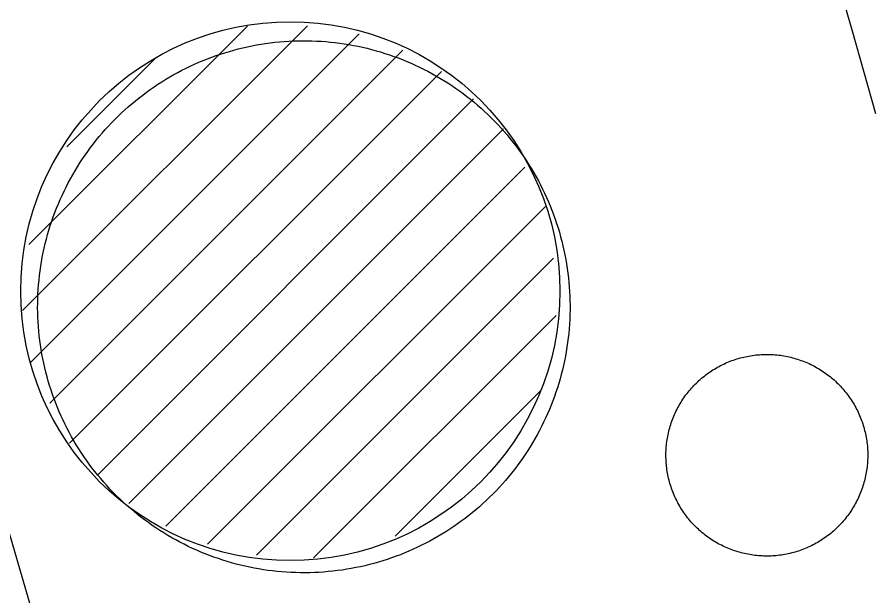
# Model space of a CAD drawing. Extents: x 3567028 to 3605064, y 510945 to 536587.
# Drawn here: x 3598357 to 3598862, y 527869 to 528212 of the extents above; entities that cross this region are included whole.
import ezdxf

# ---------------------------------------------------------------- set-up
doc = ezdxf.new("R2010")
doc.units = 0
for name, color, linetype in [('V-DOMW-TANK', 7, 'Continuous'), ('V-RAIL-TRAK', 7, 'Continuous'), ('V-ROAD-CNTR', 7, 'Continuous')]:
    doc.layers.add(name, color=color, linetype=linetype)

msp = doc.modelspace()

# ---------------------------------------------------------------- linework, layer by layer
at = {"layer": 'V-DOMW-TANK'}
for p, q in [((3598360.37, 528038.16), (3598528.74, 528206.53)), ((3598364.09, 528077.23), (3598493.33, 528206.47)), ((3598365.1, 528007.53), (3598559.36, 528201.79)), ((3598376.34, 527983.42), (3598585.18, 528192.26)), ((3598386.51, 528135), (3598438.88, 528187.37)), ((3598387.99, 527959.71), (3598607.91, 528179.63)), ((3598404.91, 527941.27), (3598626.96, 528163.32)), ((3598423.05, 527924.06), (3598644.63, 528145.64)), ((3598444.92, 527910.57), (3598657.27, 528122.93)), ((3598469.67, 527899.97), (3598669.51, 528099.81)), ((3598498.67, 527893.61), (3598674.24, 528069.18)), ((3598532.35, 527891.94), (3598675.69, 528035.28)), ((3598580.5, 527904.74), (3598666.62, 527990.85))]:
    msp.add_line(p, q, dxfattribs=at)
for points in [[(3598479.91, 528190.71), (3598482.54, 528191.5), (3598485.18, 528192.25), (3598487.84, 528192.95), (3598490.51, 528193.6), (3598493.19, 528194.2), (3598495.87, 528194.76), (3598498.57, 528195.28), (3598501.28, 528195.74), (3598503.99, 528196.16), (3598506.71, 528196.53), (3598509.44, 528196.85), (3598512.17, 528197.13), (3598514.91, 528197.36), (3598517.65, 528197.54), (3598520.39, 528197.67), (3598523.14, 528197.75), (3598525.88, 528197.79), (3598528.63, 528197.78), (3598531.38, 528197.72), (3598534.12, 528197.61), (3598536.86, 528197.46), (3598539.6, 528197.25), (3598542.33, 528197), (3598545.06, 528196.7), (3598547.79, 528196.36), (3598550.51, 528195.96), (3598553.22, 528195.52), (3598555.92, 528195.03), (3598558.61, 528194.5), (3598561.3, 528193.92), (3598563.97, 528193.29), (3598566.63, 528192.61), (3598569.28, 528191.89), (3598571.92, 528191.12), (3598574.54, 528190.31), (3598577.15, 528189.45), (3598579.74, 528188.54), (3598582.32, 528187.59), (3598584.88, 528186.6), (3598587.42, 528185.56), (3598589.94, 528184.47), (3598592.45, 528183.35), (3598594.93, 528182.18), (3598597.39, 528180.96), (3598599.83, 528179.7), (3598602.25, 528178.4), (3598604.65, 528177.06), (3598607.02, 528175.68), (3598609.37, 528174.26), (3598611.69, 528172.79), (3598613.99, 528171.29), (3598616.26, 528169.74), (3598618.5, 528168.16), (3598620.72, 528166.53), (3598622.9, 528164.87), (3598625.06, 528163.17), (3598627.19, 528161.43), (3598629.29, 528159.66), (3598631.35, 528157.85), (3598633.38, 528156), (3598635.38, 528154.12), (3598637.35, 528152.2), (3598639.28, 528150.26), (3598641.18, 528148.27), (3598643.05, 528146.26), (3598644.88, 528144.21), (3598646.67, 528142.13), (3598648.43, 528140.02), (3598650.14, 528137.87), (3598651.83, 528135.7), (3598653.47, 528133.5), (3598655.07, 528131.27), (3598656.64, 528129.02), (3598658.17, 528126.73), (3598659.65, 528124.43), (3598661.1, 528122.09), (3598662.5, 528119.73), (3598663.86, 528117.35), (3598665.19, 528114.94), (3598666.46, 528112.51), (3598667.7, 528110.06), (3598668.89, 528107.58), (3598670.04, 528105.09), (3598671.15, 528102.58), (3598672.21, 528100.04), (3598673.23, 528097.5), (3598674.2, 528094.93), (3598675.13, 528092.34), (3598676.01, 528089.74), (3598676.85, 528087.12), (3598677.65, 528084.49), (3598678.39, 528081.85), (3598679.09, 528079.2), (3598679.74, 528076.53), (3598680.35, 528073.85), (3598680.91, 528071.16), (3598681.42, 528068.47), (3598681.89, 528065.76), (3598682.31, 528063.05), (3598682.68, 528060.32)], [(3598373.12, 528075.15), (3598373.75, 528077.82), (3598374.43, 528080.49), (3598375.15, 528083.14), (3598375.92, 528085.77), (3598376.73, 528088.4), (3598377.59, 528091), (3598378.49, 528093.6), (3598379.44, 528096.17), (3598380.44, 528098.73), (3598381.48, 528101.28), (3598382.56, 528103.8), (3598383.69, 528106.3), (3598384.86, 528108.79), (3598386.08, 528111.25), (3598387.33, 528113.69), (3598388.63, 528116.11), (3598389.97, 528118.51), (3598391.36, 528120.88), (3598392.78, 528123.23), (3598394.25, 528125.55), (3598395.75, 528127.84), (3598397.3, 528130.12), (3598398.88, 528132.36), (3598400.5, 528134.57), (3598402.17, 528136.76), (3598403.87, 528138.92), (3598405.6, 528141.05), (3598407.38, 528143.14), (3598409.19, 528145.2), (3598411.03, 528147.24), (3598412.92, 528149.24), (3598414.83, 528151.2), (3598416.78, 528153.14), (3598418.77, 528155.04), (3598420.78, 528156.9), (3598422.83, 528158.73), (3598424.91, 528160.53), (3598427.02, 528162.28), (3598429.16, 528164), (3598431.33, 528165.68), (3598433.53, 528167.32), (3598435.76, 528168.93), (3598438.02, 528170.5), (3598440.3, 528172.02), (3598442.61, 528173.51), (3598444.95, 528174.95), (3598447.31, 528176.36), (3598449.69, 528177.72), (3598452.1, 528179.04), (3598454.53, 528180.32), (3598456.98, 528181.56), (3598459.46, 528182.75), (3598461.95, 528183.9), (3598464.46, 528185.01), (3598466.99, 528186.07), (3598469.54, 528187.09), (3598472.11, 528188.06), (3598474.7, 528188.99), (3598477.3, 528189.87), (3598479.91, 528190.71)], [(3598519.06, 527883.28), (3598516.32, 527883.44), (3598513.58, 527883.64), (3598510.85, 527883.89), (3598508.12, 527884.19), (3598505.39, 527884.54), (3598502.67, 527884.93), (3598499.96, 527885.37), (3598497.26, 527885.86), (3598494.57, 527886.4), (3598491.89, 527886.98), (3598489.21, 527887.6), (3598486.55, 527888.28), (3598483.9, 527889), (3598481.26, 527889.77), (3598478.64, 527890.58), (3598476.04, 527891.45), (3598473.44, 527892.35), (3598470.86, 527893.3), (3598468.3, 527894.3), (3598465.76, 527895.33), (3598463.24, 527896.42), (3598460.74, 527897.55), (3598458.25, 527898.72), (3598455.79, 527899.93), (3598453.35, 527901.19), (3598450.93, 527902.49), (3598448.53, 527903.83), (3598446.16, 527905.21), (3598443.81, 527906.64), (3598441.49, 527908.1), (3598439.19, 527909.61), (3598436.92, 527911.15), (3598434.68, 527912.74), (3598432.46, 527914.36), (3598430.28, 527916.02), (3598428.12, 527917.72), (3598425.99, 527919.46), (3598423.9, 527921.23), (3598421.83, 527923.05), (3598419.8, 527924.89), (3598417.8, 527926.77), (3598415.83, 527928.69), (3598413.9, 527930.64), (3598412, 527932.62), (3598410.14, 527934.64), (3598408.31, 527936.69), (3598406.51, 527938.77), (3598404.76, 527940.88), (3598403.04, 527943.02), (3598401.35, 527945.19), (3598399.71, 527947.39), (3598398.11, 527949.62), (3598396.54, 527951.88), (3598395.02, 527954.16), (3598393.53, 527956.47), (3598392.08, 527958.8), (3598390.68, 527961.16), (3598389.32, 527963.55), (3598388, 527965.95), (3598386.72, 527968.38), (3598385.48, 527970.83), (3598384.29, 527973.31), (3598383.14, 527975.8), (3598382.03, 527978.32), (3598380.97, 527980.85), (3598379.95, 527983.4), (3598378.98, 527985.97), (3598378.05, 527988.55), (3598377.17, 527991.15), (3598376.33, 527993.77), (3598375.54, 527996.4), (3598374.79, 527999.04), (3598374.09, 528001.7), (3598373.44, 528004.36), (3598372.83, 528007.04), (3598372.27, 528009.73), (3598371.76, 528012.43), (3598371.29, 528015.13), (3598370.88, 528017.85), (3598370.51, 528020.57), (3598370.18, 528023.3), (3598369.91, 528026.03), (3598369.68, 528028.77), (3598369.5, 528031.51), (3598369.37, 528034.25), (3598369.28, 528036.99), (3598369.24, 528039.74), (3598369.26, 528042.48), (3598369.32, 528045.23), (3598369.43, 528047.97), (3598369.58, 528050.72), (3598369.78, 528053.46), (3598370.04, 528056.19), (3598370.33, 528058.92), (3598370.68, 528061.64), (3598371.07, 528064.36), (3598371.51, 528067.07), (3598372, 528069.77), (3598372.54, 528072.47), (3598373.12, 528075.15)], [(3598682.68, 528060.32), (3598683, 528057.6), (3598683.27, 528054.86), (3598683.5, 528052.13), (3598683.68, 528049.39), (3598683.81, 528046.64), (3598683.9, 528043.9), (3598683.93, 528041.15), (3598683.92, 528038.41), (3598683.86, 528035.66), (3598683.76, 528032.92), (3598683.6, 528030.18), (3598683.4, 528027.44), (3598683.15, 528024.7), (3598682.85, 528021.97), (3598682.5, 528019.25), (3598682.11, 528016.53), (3598681.67, 528013.82), (3598681.18, 528011.12), (3598680.64, 528008.42), (3598680.06, 528005.74), (3598679.43, 528003.07), (3598678.76, 528000.4), (3598678.03, 527997.76), (3598677.27, 527995.12), (3598676.45, 527992.49), (3598675.6, 527989.89), (3598674.69, 527987.3), (3598673.74, 527984.72), (3598672.74, 527982.16), (3598671.7, 527979.62), (3598670.62, 527977.09), (3598669.49, 527974.59), (3598668.32, 527972.11), (3598667.11, 527969.64), (3598665.85, 527967.2), (3598664.55, 527964.78), (3598663.21, 527962.39), (3598661.83, 527960.01), (3598660.4, 527957.67), (3598658.94, 527955.34), (3598657.43, 527953.05), (3598655.89, 527950.78), (3598654.3, 527948.53), (3598652.68, 527946.32), (3598651.01, 527944.13), (3598649.31, 527941.97), (3598647.58, 527939.85), (3598645.8, 527937.75), (3598643.99, 527935.69), (3598642.15, 527933.65), (3598640.27, 527931.66), (3598638.35, 527929.69), (3598636.4, 527927.75), (3598634.42, 527925.85), (3598632.4, 527923.99), (3598630.35, 527922.16), (3598628.27, 527920.37), (3598626.16, 527918.61), (3598624.02, 527916.89), (3598621.85, 527915.21), (3598619.65, 527913.57), (3598617.42, 527911.96), (3598615.16, 527910.4), (3598612.88, 527908.87), (3598610.57, 527907.39), (3598608.23, 527905.94), (3598605.88, 527904.54), (3598603.49, 527903.17), (3598601.08, 527901.85), (3598598.65, 527900.57), (3598596.2, 527899.34), (3598593.73, 527898.15), (3598591.23, 527896.99), (3598588.72, 527895.89), (3598586.19, 527894.82), (3598583.64, 527893.81), (3598581.07, 527892.83), (3598578.48, 527891.91), (3598575.89, 527891.02), (3598573.27, 527890.18), (3598570.64, 527889.39), (3598568, 527888.65), (3598565.34, 527887.95), (3598562.67, 527887.29), (3598560, 527886.69), (3598557.31, 527886.13), (3598554.61, 527885.62), (3598551.9, 527885.15), (3598549.19, 527884.73), (3598546.47, 527884.36), (3598543.74, 527884.04), (3598541.01, 527883.76), (3598538.27, 527883.54), (3598535.53, 527883.35), (3598532.79, 527883.22), (3598530.04, 527883.14), (3598527.3, 527883.1), (3598524.55, 527883.11), (3598521.81, 527883.17), (3598519.06, 527883.28)], [(3598781.58, 528009.26), (3598782.57, 528009.58), (3598783.57, 528009.88), (3598784.57, 528010.16), (3598785.58, 528010.43), (3598786.59, 528010.68), (3598787.61, 528010.91), (3598788.63, 528011.11), (3598789.65, 528011.31), (3598790.67, 528011.49), (3598791.7, 528011.65), (3598792.73, 528011.79), (3598793.77, 528011.91), (3598794.81, 528012.01), (3598795.84, 528012.1), (3598796.88, 528012.17), (3598797.92, 528012.22), (3598798.96, 528012.25), (3598800, 528012.26), (3598801.04, 528012.26), (3598802.08, 528012.24), (3598803.12, 528012.2), (3598804.16, 528012.14), (3598805.2, 528012.06), (3598806.24, 528011.96), (3598807.27, 528011.85), (3598808.31, 528011.72), (3598809.34, 528011.57), (3598810.37, 528011.4), (3598811.39, 528011.22), (3598812.41, 528011.01), (3598813.43, 528010.79), (3598814.44, 528010.55), (3598815.45, 528010.3), (3598816.45, 528010.02), (3598817.45, 528009.73), (3598818.45, 528009.42), (3598819.44, 528009.1), (3598820.42, 528008.75), (3598821.4, 528008.39), (3598822.37, 528008.02), (3598823.33, 528007.62), (3598824.29, 528007.21), (3598825.24, 528006.78), (3598826.18, 528006.34), (3598827.11, 528005.88), (3598828.04, 528005.4), (3598828.96, 528004.91), (3598829.86, 528004.4), (3598830.76, 528003.88), (3598831.65, 528003.34), (3598832.53, 528002.78), (3598833.41, 528002.21), (3598834.26, 528001.62), (3598835.12, 528001.02), (3598835.95, 528000.41), (3598836.78, 527999.78), (3598837.6, 527999.14), (3598838.41, 527998.47), (3598839.2, 527997.81), (3598839.98, 527997.12), (3598840.76, 527996.42), (3598841.51, 527995.7), (3598842.26, 527994.98), (3598842.99, 527994.24), (3598843.71, 527993.49), (3598844.42, 527992.72), (3598845.11, 527991.94), (3598845.79, 527991.16), (3598846.46, 527990.35), (3598847.11, 527989.55), (3598847.75, 527988.72), (3598848.37, 527987.89), (3598848.98, 527987.04), (3598849.57, 527986.19), (3598850.15, 527985.32), (3598850.71, 527984.45), (3598851.26, 527983.56), (3598851.79, 527982.67), (3598852.31, 527981.76), (3598852.81, 527980.85), (3598853.29, 527979.93), (3598853.76, 527979), (3598854.22, 527978.06), (3598854.65, 527977.11), (3598855.07, 527976.16), (3598855.48, 527975.2), (3598855.86, 527974.23), (3598856.23, 527973.26), (3598856.58, 527972.28), (3598856.92, 527971.29), (3598857.23, 527970.3), (3598857.53, 527969.31), (3598857.81, 527968.3), (3598858.08, 527967.3), (3598858.33, 527966.29), (3598858.56, 527965.27), (3598858.77, 527964.25), (3598858.96, 527963.23), (3598859.14, 527962.2), (3598859.3, 527961.17)], [(3598741.86, 527964.76), (3598742.08, 527965.77), (3598742.32, 527966.79), (3598742.58, 527967.8), (3598742.85, 527968.8), (3598743.14, 527969.8), (3598743.45, 527970.79), (3598743.78, 527971.78), (3598744.12, 527972.77), (3598744.48, 527973.74), (3598744.86, 527974.71), (3598745.25, 527975.68), (3598745.67, 527976.63), (3598746.09, 527977.58), (3598746.54, 527978.52), (3598747, 527979.46), (3598747.47, 527980.38), (3598747.96, 527981.3), (3598748.47, 527982.21), (3598749, 527983.11), (3598749.54, 527984), (3598750.1, 527984.88), (3598750.66, 527985.75), (3598751.25, 527986.61), (3598751.85, 527987.46), (3598752.47, 527988.3), (3598753.1, 527989.13), (3598753.74, 527989.95), (3598754.4, 527990.75), (3598755.07, 527991.55), (3598755.76, 527992.33), (3598756.46, 527993.1), (3598757.17, 527993.86), (3598757.9, 527994.6), (3598758.64, 527995.34), (3598759.39, 527996.06), (3598760.15, 527996.77), (3598760.93, 527997.46), (3598761.72, 527998.14), (3598762.52, 527998.8), (3598763.33, 527999.45), (3598764.16, 528000.09), (3598764.99, 528000.72), (3598765.84, 528001.32), (3598766.69, 528001.92), (3598767.56, 528002.49), (3598768.43, 528003.06), (3598769.32, 528003.61), (3598770.21, 528004.14), (3598771.12, 528004.66), (3598772.03, 528005.16), (3598772.95, 528005.64), (3598773.88, 528006.11), (3598774.82, 528006.56), (3598775.76, 528007), (3598776.71, 528007.42), (3598777.68, 528007.82), (3598778.64, 528008.2), (3598779.62, 528008.57), (3598780.6, 528008.93), (3598781.58, 528009.26)], [(3598798.45, 527892.99), (3598797.41, 527893.03), (3598796.37, 527893.09), (3598795.33, 527893.17), (3598794.29, 527893.26), (3598793.26, 527893.37), (3598792.22, 527893.5), (3598791.19, 527893.65), (3598790.17, 527893.82), (3598789.14, 527894.01), (3598788.12, 527894.21), (3598787.1, 527894.43), (3598786.09, 527894.67), (3598785.08, 527894.92), (3598784.08, 527895.2), (3598783.08, 527895.49), (3598782.08, 527895.8), (3598781.09, 527896.12), (3598780.11, 527896.47), (3598779.13, 527896.83), (3598778.16, 527897.21), (3598777.2, 527897.6), (3598776.24, 527898.01), (3598775.29, 527898.44), (3598774.35, 527898.88), (3598773.42, 527899.34), (3598772.49, 527899.82), (3598771.58, 527900.31), (3598770.67, 527900.82), (3598769.77, 527901.34), (3598768.88, 527901.89), (3598768, 527902.44), (3598767.13, 527903.01), (3598766.27, 527903.6), (3598765.42, 527904.2), (3598764.58, 527904.81), (3598763.75, 527905.44), (3598762.93, 527906.09), (3598762.12, 527906.75), (3598761.33, 527907.42), (3598760.55, 527908.1), (3598759.78, 527908.81), (3598759.02, 527909.52), (3598758.27, 527910.24), (3598757.54, 527910.98), (3598756.82, 527911.74), (3598756.11, 527912.5), (3598755.42, 527913.28), (3598754.74, 527914.07), (3598754.07, 527914.87), (3598753.42, 527915.68), (3598752.78, 527916.5), (3598752.16, 527917.34), (3598751.55, 527918.18), (3598750.96, 527919.04), (3598750.38, 527919.9), (3598749.82, 527920.78), (3598749.27, 527921.66), (3598748.74, 527922.56), (3598748.22, 527923.46), (3598747.72, 527924.38), (3598747.24, 527925.3), (3598746.77, 527926.23), (3598746.31, 527927.16), (3598745.88, 527928.11), (3598745.46, 527929.06), (3598745.06, 527930.02), (3598744.67, 527930.99), (3598744.3, 527931.96), (3598743.95, 527932.94), (3598743.62, 527933.93), (3598743.3, 527934.92), (3598743, 527935.92), (3598742.71, 527936.92), (3598742.45, 527937.93), (3598742.2, 527938.94), (3598741.97, 527939.95), (3598741.76, 527940.97), (3598741.57, 527941.99), (3598741.39, 527943.02), (3598741.23, 527944.05), (3598741.09, 527945.08), (3598740.97, 527946.11), (3598740.86, 527947.15), (3598740.78, 527948.19), (3598740.71, 527949.22), (3598740.66, 527950.27), (3598740.63, 527951.31), (3598740.61, 527952.35), (3598740.62, 527953.39), (3598740.64, 527954.43), (3598740.68, 527955.47), (3598740.74, 527956.51), (3598740.82, 527957.55), (3598740.91, 527958.58), (3598741.03, 527959.62), (3598741.16, 527960.65), (3598741.31, 527961.68), (3598741.48, 527962.71), (3598741.66, 527963.73), (3598741.86, 527964.76)], [(3598859.3, 527961.17), (3598859.44, 527960.14), (3598859.56, 527959.11), (3598859.67, 527958.07), (3598859.75, 527957.03), (3598859.82, 527956), (3598859.87, 527954.95), (3598859.9, 527953.92), (3598859.92, 527952.87), (3598859.91, 527951.83), (3598859.89, 527950.79), (3598859.85, 527949.75), (3598859.79, 527948.71), (3598859.71, 527947.68), (3598859.62, 527946.64), (3598859.5, 527945.6), (3598859.37, 527944.57), (3598859.22, 527943.54), (3598859.06, 527942.51), (3598858.87, 527941.49), (3598858.67, 527940.47), (3598858.45, 527939.45), (3598858.21, 527938.44), (3598857.95, 527937.43), (3598857.68, 527936.42), (3598857.39, 527935.42), (3598857.08, 527934.43), (3598856.75, 527933.44), (3598856.41, 527932.46), (3598856.05, 527931.48), (3598855.67, 527930.51), (3598855.28, 527929.54), (3598854.87, 527928.59), (3598854.44, 527927.64), (3598853.99, 527926.7), (3598853.54, 527925.77), (3598853.06, 527924.84), (3598852.56, 527923.92), (3598852.06, 527923.01), (3598851.53, 527922.11), (3598850.99, 527921.23), (3598850.44, 527920.34), (3598849.86, 527919.47), (3598849.28, 527918.61), (3598848.68, 527917.76), (3598848.06, 527916.92), (3598847.43, 527916.09), (3598846.79, 527915.28), (3598846.13, 527914.47), (3598845.46, 527913.68), (3598844.77, 527912.89), (3598844.07, 527912.12), (3598843.36, 527911.36), (3598842.63, 527910.62), (3598841.89, 527909.89), (3598841.14, 527909.16), (3598840.38, 527908.46), (3598839.6, 527907.77), (3598838.81, 527907.08), (3598838.01, 527906.42), (3598837.2, 527905.77), (3598836.38, 527905.13), (3598835.54, 527904.51), (3598834.7, 527903.9), (3598833.84, 527903.31), (3598832.98, 527902.73), (3598832.1, 527902.16), (3598831.21, 527901.61), (3598830.32, 527901.08), (3598829.42, 527900.57), (3598828.5, 527900.07), (3598827.58, 527899.58), (3598826.65, 527899.11), (3598825.71, 527898.66), (3598824.77, 527898.22), (3598823.81, 527897.8), (3598822.85, 527897.4), (3598821.89, 527897.02), (3598820.92, 527896.65), (3598819.93, 527896.3), (3598818.95, 527895.96), (3598817.96, 527895.64), (3598816.96, 527895.34), (3598815.96, 527895.06), (3598814.95, 527894.8), (3598813.94, 527894.55), (3598812.93, 527894.32), (3598811.91, 527894.11), (3598810.88, 527893.91), (3598809.86, 527893.74), (3598808.83, 527893.58), (3598807.79, 527893.44), (3598806.76, 527893.32), (3598805.73, 527893.21), (3598804.69, 527893.12), (3598803.65, 527893.06), (3598802.61, 527893.01), (3598801.57, 527892.97), (3598800.53, 527892.96), (3598799.49, 527892.96), (3598798.45, 527892.99)]]:
    msp.add_lwpolyline(points, dxfattribs=at)
msp.add_circle((3598518.55, 528049.66), 159.35, dxfattribs=at)
at = {"layer": 'V-RAIL-TRAK'}
msp.add_lwpolyline([(3598732.07, 528553.87), (3598736.97, 528544.8), (3598741.69, 528535.62), (3598748.07, 528521.83), (3598754.24, 528507.95), (3598760.21, 528493.98), (3598765.96, 528479.92), (3598771.5, 528465.77), (3598776.83, 528451.55), (3598781.95, 528437.24), (3598786.85, 528422.86), (3598791.54, 528408.41), (3598796.01, 528393.89), (3598800.26, 528379.3), (3598804.29, 528364.65), (3598808.1, 528349.95), (3598822.39, 528301.2), (3598836.57, 528252.43), (3598850.62, 528203.61), (3598864.55, 528154.77)], dxfattribs=at)
at = {"layer": 'V-ROAD-CNTR'}
msp.add_lwpolyline([(3598487.96, 527440.74), (3598270.07, 528189.92)], dxfattribs=at)

doc.saveas('drawing.dxf')
